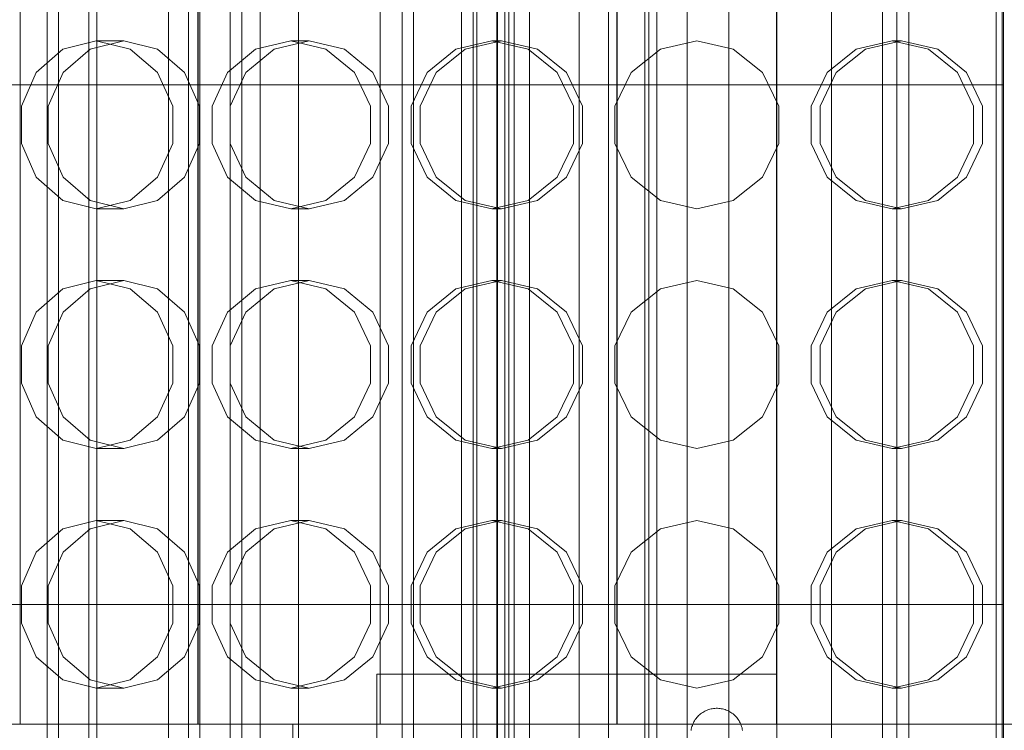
# Model space of a CAD drawing. Header units: millimetres. Extents: x -2233 to 65662, y -50530 to 6847.
# Tile 472 of 656: x 24281 to 24527, y -18162 to -17984. Entities that reach past the tile are written whole.
import ezdxf

# ---------------------------------------------------------------- set-up
doc = ezdxf.new("R2010")
doc.units = ezdxf.units.MM
for name, color, linetype, lineweight in [('superior_briquetadora', 7, 'Continuous', 0), ('superior_C02', 7, 'Continuous', 0), ('superior_C05', 7, 'Continuous', 0)]:
    doc.layers.add(name, color=color, linetype=linetype, lineweight=lineweight)

msp = doc.modelspace()

# ---------------------------------------------------------------- linework, layer by layer
at = {"layer": 'superior_briquetadora'}
for p, q in [((24500.067, -18305), (24500.067, -17655)), ((24503.067, -18305), (24503.067, -17655)), ((24280.942, -18160), (24280.942, -17800)), ((24325.317, -18160), (24325.317, -17800)), ((24325.417, -17800), (24325.417, -18160)), ((24370.942, -18160), (24370.942, -17800)), ((24430.067, -17800), (24430.067, -18160)), ((24430.167, -17800), (24430.167, -18160)), ((24469.967, -18160), (24469.967, -17800)), ((24470.067, -18160), (24470.067, -17800)), ((24299.96, -17989), (24291.582, -17991.08)), ((24298.43, -17991.08), (24306.848, -17989)), ((24306.848, -17989), (24299.96, -17989)), ((24299.96, -17989), (24308.419, -17991.08)), ((24315.266, -17991.08), (24306.848, -17989)), ((24348.546, -17989), (24339.771, -17991.08)), ((24344.403, -17991.08), (24353.204, -17989)), ((24353.204, -17989), (24348.546, -17989)), ((24348.546, -17989), (24357.375, -17991.08)), ((24362.006, -17991.08), (24353.204, -17989)), ((24398.869, -17989), (24389.848, -17991.08)), ((24392.184, -17991.08), (24401.218, -17989)), ((24401.218, -17989), (24398.869, -17989)), ((24398.869, -17989), (24407.917, -17991.08)), ((24410.252, -17991.08), (24401.218, -17989)), ((24450.067, -17989), (24440.955, -17991.08)), ((24450.067, -17989), (24459.18, -17991.08)), ((24489.883, -17991.08), (24498.917, -17989)), ((24501.266, -17989), (24492.218, -17991.08)), ((24498.917, -17989), (24501.266, -17989)), ((24507.951, -17991.08), (24498.917, -17989)), ((24501.266, -17989), (24510.287, -17991.08)), ((24291.582, -17991.08), (24284.923, -17996.906)), ((24291.68, -17996.907), (24298.43, -17991.08)), ((24308.419, -17991.08), (24315.26, -17996.906)), ((24322.017, -17996.907), (24315.266, -17991.08)), ((24339.771, -17991.08), (24332.776, -17996.906)), ((24337.345, -17996.907), (24344.403, -17991.08)), ((24357.375, -17991.08), (24364.494, -17996.906)), ((24369.063, -17996.907), (24362.006, -17991.08)), ((24389.848, -17991.08), (24382.636, -17996.906)), ((24384.94, -17996.907), (24392.184, -17991.08)), ((24407.917, -17991.08), (24415.191, -17996.906)), ((24417.496, -17996.907), (24410.252, -17991.08)), ((24440.955, -17991.08), (24433.649, -17996.906)), ((24459.18, -17991.08), (24466.486, -17996.906)), ((24482.639, -17996.907), (24489.883, -17991.08)), ((24492.218, -17991.08), (24484.944, -17996.906)), ((24515.195, -17996.907), (24507.951, -17991.08)), ((24510.287, -17991.08), (24517.499, -17996.906)), ((24284.923, -17996.906), (24281.25, -18005.326)), ((24287.933, -18005.327), (24291.68, -17996.907)), ((24315.26, -17996.906), (24319.079, -18005.326)), ((24325.763, -18005.327), (24322.017, -17996.907)), ((24332.776, -17996.906), (24328.908, -18005.326)), ((24333.429, -18005.327), (24337.345, -17996.907)), ((24364.494, -17996.906), (24368.46, -18005.326)), ((24372.98, -18005.327), (24369.063, -17996.907)), ((24382.636, -17996.906), (24378.64, -18005.326)), ((24380.92, -18005.327), (24384.94, -17996.907)), ((24415.191, -17996.906), (24419.237, -18005.326)), ((24421.516, -18005.327), (24417.496, -17996.907)), ((24433.649, -17996.906), (24429.594, -18005.326)), ((24466.486, -17996.906), (24470.541, -18005.326)), ((24478.619, -18005.327), (24482.639, -17996.907)), ((24484.944, -17996.906), (24480.898, -18005.326)), ((24519.215, -18005.327), (24515.195, -17996.907)), ((24517.499, -17996.906), (24521.495, -18005.326)), ((24281.25, -18005.326), (24281.25, -18014.674)), ((24287.933, -18014.673), (24287.933, -18005.327)), ((24319.079, -18005.326), (24319.079, -18014.674)), ((24325.763, -18014.673), (24325.763, -18005.327)), ((24328.908, -18005.326), (24328.908, -18014.674)), ((24333.429, -18014.673), (24333.429, -18005.327)), ((24368.46, -18005.326), (24368.46, -18014.674)), ((24372.98, -18014.673), (24372.98, -18005.327)), ((24378.64, -18005.326), (24378.64, -18014.674)), ((24380.92, -18014.673), (24380.92, -18005.327)), ((24419.237, -18005.326), (24419.237, -18014.674)), ((24421.516, -18014.673), (24421.516, -18005.327)), ((24429.594, -18005.326), (24429.594, -18014.674)), ((24470.541, -18005.326), (24470.541, -18014.674)), ((24478.619, -18014.673), (24478.619, -18005.327)), ((24480.898, -18005.326), (24480.898, -18014.674)), ((24519.215, -18014.673), (24519.215, -18005.327)), ((24521.495, -18005.326), (24521.495, -18014.674)), ((24281.25, -18014.674), (24284.923, -18023.094)), ((24291.68, -18023.093), (24287.933, -18014.673)), ((24319.079, -18014.674), (24315.26, -18023.094)), ((24322.017, -18023.093), (24325.763, -18014.673)), ((24328.908, -18014.674), (24332.776, -18023.094)), ((24337.345, -18023.093), (24333.429, -18014.673)), ((24368.46, -18014.674), (24364.494, -18023.094)), ((24369.063, -18023.093), (24372.98, -18014.673)), ((24378.64, -18014.674), (24382.636, -18023.094)), ((24384.94, -18023.093), (24380.92, -18014.673)), ((24419.237, -18014.674), (24415.191, -18023.094)), ((24417.496, -18023.093), (24421.516, -18014.673)), ((24429.594, -18014.674), (24433.649, -18023.094)), ((24470.541, -18014.674), (24466.486, -18023.094)), ((24482.639, -18023.093), (24478.619, -18014.673)), ((24480.898, -18014.674), (24484.944, -18023.094)), ((24515.195, -18023.093), (24519.215, -18014.673)), ((24521.495, -18014.674), (24517.499, -18023.094)), ((24284.923, -18023.094), (24291.582, -18028.92)), ((24298.43, -18028.92), (24291.68, -18023.093)), ((24315.26, -18023.094), (24308.419, -18028.92)), ((24315.266, -18028.92), (24322.017, -18023.093)), ((24332.776, -18023.094), (24339.771, -18028.92)), ((24344.403, -18028.92), (24337.345, -18023.093)), ((24364.494, -18023.094), (24357.375, -18028.92)), ((24357.375, -18028.92), (24364.493, -18023.094)), ((24362.006, -18028.92), (24369.063, -18023.093)), ((24382.636, -18023.094), (24389.848, -18028.92)), ((24392.184, -18028.92), (24384.94, -18023.093)), ((24415.191, -18023.094), (24407.917, -18028.92)), ((24410.252, -18028.92), (24417.496, -18023.093)), ((24433.649, -18023.094), (24440.955, -18028.92)), ((24466.486, -18023.094), (24459.18, -18028.92)), ((24489.883, -18028.92), (24482.639, -18023.093)), ((24484.944, -18023.094), (24492.218, -18028.92)), ((24507.951, -18028.92), (24515.195, -18023.093)), ((24517.499, -18023.094), (24510.287, -18028.92)), ((24291.582, -18028.92), (24299.96, -18031)), ((24306.848, -18031), (24298.43, -18028.92)), ((24308.419, -18028.92), (24299.96, -18031)), ((24306.848, -18031), (24299.96, -18031)), ((24306.848, -18031), (24315.266, -18028.92)), ((24339.771, -18028.92), (24348.546, -18031)), ((24353.204, -18031), (24344.403, -18028.92)), ((24357.375, -18028.92), (24348.546, -18031)), ((24348.546, -18031), (24357.375, -18028.92)), ((24353.204, -18031), (24348.546, -18031)), ((24353.204, -18031), (24362.006, -18028.92)), ((24389.848, -18028.92), (24398.869, -18031)), ((24401.218, -18031), (24392.184, -18028.92)), ((24407.917, -18028.92), (24398.869, -18031)), ((24401.218, -18031), (24398.869, -18031)), ((24401.218, -18031), (24410.252, -18028.92)), ((24440.955, -18028.92), (24450.067, -18031)), ((24459.18, -18028.92), (24450.067, -18031)), ((24498.917, -18031), (24489.883, -18028.92)), ((24492.218, -18028.92), (24501.266, -18031)), ((24498.917, -18031), (24507.951, -18028.92)), ((24498.917, -18031), (24501.266, -18031)), ((24510.287, -18028.92), (24501.266, -18031)), ((24299.96, -18049), (24291.582, -18051.08)), ((24298.43, -18051.08), (24306.848, -18049)), ((24306.848, -18049), (24299.96, -18049)), ((24299.96, -18049), (24308.419, -18051.08)), ((24315.266, -18051.08), (24306.848, -18049)), ((24348.546, -18049), (24339.771, -18051.08)), ((24344.403, -18051.08), (24353.204, -18049)), ((24353.204, -18049), (24348.546, -18049)), ((24348.546, -18049), (24357.375, -18051.08)), ((24362.006, -18051.08), (24353.204, -18049)), ((24398.869, -18049), (24389.848, -18051.08)), ((24392.184, -18051.08), (24401.218, -18049)), ((24401.218, -18049), (24398.869, -18049)), ((24398.869, -18049), (24407.917, -18051.08)), ((24410.252, -18051.08), (24401.218, -18049)), ((24450.067, -18049), (24440.955, -18051.08)), ((24450.067, -18049), (24459.18, -18051.08)), ((24489.883, -18051.08), (24498.917, -18049)), ((24501.266, -18049), (24492.218, -18051.08)), ((24498.917, -18049), (24501.266, -18049)), ((24507.951, -18051.08), (24498.917, -18049)), ((24501.266, -18049), (24510.287, -18051.08)), ((24291.582, -18051.08), (24284.923, -18056.906)), ((24291.68, -18056.907), (24298.43, -18051.08)), ((24308.419, -18051.08), (24315.26, -18056.906)), ((24322.017, -18056.907), (24315.266, -18051.08)), ((24339.771, -18051.08), (24332.776, -18056.906)), ((24337.345, -18056.907), (24344.403, -18051.08)), ((24357.375, -18051.08), (24364.494, -18056.906)), ((24369.063, -18056.907), (24362.006, -18051.08)), ((24389.848, -18051.08), (24382.636, -18056.906)), ((24384.94, -18056.907), (24392.184, -18051.08)), ((24407.917, -18051.08), (24415.191, -18056.906)), ((24417.496, -18056.907), (24410.252, -18051.08)), ((24440.955, -18051.08), (24433.649, -18056.906)), ((24459.18, -18051.08), (24466.486, -18056.906)), ((24482.639, -18056.907), (24489.883, -18051.08)), ((24492.218, -18051.08), (24484.944, -18056.906)), ((24515.195, -18056.907), (24507.951, -18051.08)), ((24510.287, -18051.08), (24517.499, -18056.906)), ((24284.923, -18056.906), (24281.25, -18065.326)), ((24287.933, -18065.327), (24291.68, -18056.907)), ((24315.26, -18056.906), (24319.079, -18065.326)), ((24325.763, -18065.327), (24322.017, -18056.907)), ((24332.776, -18056.906), (24328.908, -18065.326)), ((24333.429, -18065.327), (24337.345, -18056.907)), ((24364.494, -18056.906), (24368.46, -18065.326)), ((24372.98, -18065.327), (24369.063, -18056.907)), ((24382.636, -18056.906), (24378.64, -18065.326)), ((24380.92, -18065.327), (24384.94, -18056.907)), ((24415.191, -18056.906), (24419.237, -18065.326)), ((24421.516, -18065.327), (24417.496, -18056.907)), ((24433.649, -18056.906), (24429.594, -18065.326)), ((24466.486, -18056.906), (24470.541, -18065.326)), ((24478.619, -18065.327), (24482.639, -18056.907)), ((24484.944, -18056.906), (24480.898, -18065.326)), ((24519.215, -18065.327), (24515.195, -18056.907)), ((24517.499, -18056.906), (24521.495, -18065.326)), ((24281.25, -18065.326), (24281.25, -18074.674)), ((24287.933, -18074.673), (24287.933, -18065.327)), ((24319.079, -18065.326), (24319.079, -18074.674)), ((24325.763, -18074.673), (24325.763, -18065.327)), ((24328.908, -18065.326), (24328.908, -18074.674)), ((24333.429, -18074.673), (24333.429, -18065.327)), ((24368.46, -18065.326), (24368.46, -18074.674)), ((24372.98, -18074.673), (24372.98, -18065.327)), ((24378.64, -18065.326), (24378.64, -18074.674)), ((24380.92, -18074.673), (24380.92, -18065.327)), ((24419.237, -18065.326), (24419.237, -18074.674)), ((24421.516, -18074.673), (24421.516, -18065.327)), ((24429.594, -18065.326), (24429.594, -18074.674)), ((24470.541, -18065.326), (24470.541, -18074.674)), ((24478.619, -18074.673), (24478.619, -18065.327)), ((24480.898, -18065.326), (24480.898, -18074.674)), ((24519.215, -18074.673), (24519.215, -18065.327)), ((24521.495, -18065.326), (24521.495, -18074.674)), ((24281.25, -18074.674), (24284.923, -18083.094)), ((24291.68, -18083.093), (24287.933, -18074.673)), ((24319.079, -18074.674), (24315.26, -18083.094)), ((24322.017, -18083.093), (24325.763, -18074.673)), ((24328.908, -18074.674), (24332.776, -18083.094)), ((24337.345, -18083.093), (24333.429, -18074.673)), ((24368.46, -18074.674), (24364.494, -18083.094)), ((24369.063, -18083.093), (24372.98, -18074.673)), ((24378.64, -18074.674), (24382.636, -18083.094)), ((24384.94, -18083.093), (24380.92, -18074.673)), ((24419.237, -18074.674), (24415.191, -18083.094)), ((24417.496, -18083.093), (24421.516, -18074.673)), ((24429.594, -18074.674), (24433.649, -18083.094)), ((24470.541, -18074.674), (24466.486, -18083.094)), ((24482.639, -18083.093), (24478.619, -18074.673)), ((24480.898, -18074.674), (24484.944, -18083.094)), ((24515.195, -18083.093), (24519.215, -18074.673)), ((24521.495, -18074.674), (24517.499, -18083.094)), ((24284.923, -18083.094), (24291.582, -18088.92)), ((24298.43, -18088.92), (24291.68, -18083.093)), ((24315.26, -18083.094), (24308.419, -18088.92)), ((24315.266, -18088.92), (24322.017, -18083.093)), ((24332.776, -18083.094), (24339.771, -18088.92)), ((24344.403, -18088.92), (24337.345, -18083.093)), ((24364.494, -18083.094), (24357.375, -18088.92)), ((24357.375, -18088.92), (24364.493, -18083.094)), ((24362.006, -18088.92), (24369.063, -18083.093)), ((24382.636, -18083.094), (24389.848, -18088.92)), ((24392.184, -18088.92), (24384.94, -18083.093)), ((24415.191, -18083.094), (24407.917, -18088.92)), ((24410.252, -18088.92), (24417.496, -18083.093)), ((24433.649, -18083.094), (24440.955, -18088.92)), ((24466.486, -18083.094), (24459.18, -18088.92)), ((24489.883, -18088.92), (24482.639, -18083.093)), ((24484.944, -18083.094), (24492.218, -18088.92)), ((24507.951, -18088.92), (24515.195, -18083.093)), ((24517.499, -18083.094), (24510.287, -18088.92)), ((24291.582, -18088.92), (24299.96, -18091)), ((24306.848, -18091), (24298.43, -18088.92)), ((24308.419, -18088.92), (24299.96, -18091)), ((24306.848, -18091), (24315.266, -18088.92)), ((24339.771, -18088.92), (24348.546, -18091)), ((24353.204, -18091), (24344.403, -18088.92)), ((24357.375, -18088.92), (24348.546, -18091)), ((24348.546, -18091), (24357.375, -18088.92)), ((24353.204, -18091), (24362.006, -18088.92)), ((24389.848, -18088.92), (24398.869, -18091)), ((24401.218, -18091), (24392.184, -18088.92)), ((24407.917, -18088.92), (24398.869, -18091)), ((24401.218, -18091), (24410.252, -18088.92)), ((24440.955, -18088.92), (24450.067, -18091)), ((24459.18, -18088.92), (24450.067, -18091)), ((24498.917, -18091), (24489.883, -18088.92)), ((24492.218, -18088.92), (24501.266, -18091)), ((24498.917, -18091), (24507.951, -18088.92)), ((24510.287, -18088.92), (24501.266, -18091)), ((24306.848, -18091), (24299.96, -18091)), ((24353.204, -18091), (24348.546, -18091)), ((24401.218, -18091), (24398.869, -18091)), ((24498.917, -18091), (24501.266, -18091)), ((24299.96, -18109), (24291.582, -18111.08)), ((24298.43, -18111.08), (24306.848, -18109)), ((24306.848, -18109), (24299.96, -18109)), ((24299.96, -18109), (24308.419, -18111.08)), ((24315.266, -18111.08), (24306.848, -18109)), ((24348.546, -18109), (24339.771, -18111.08)), ((24344.403, -18111.08), (24353.204, -18109)), ((24353.204, -18109), (24348.546, -18109)), ((24348.546, -18109), (24357.375, -18111.08)), ((24362.006, -18111.08), (24353.204, -18109)), ((24398.869, -18109), (24389.848, -18111.08)), ((24392.184, -18111.08), (24401.218, -18109)), ((24401.218, -18109), (24398.869, -18109)), ((24398.869, -18109), (24407.917, -18111.08)), ((24410.252, -18111.08), (24401.218, -18109)), ((24450.067, -18109), (24440.955, -18111.08)), ((24450.067, -18109), (24459.18, -18111.08)), ((24489.883, -18111.08), (24498.917, -18109)), ((24501.266, -18109), (24492.218, -18111.08)), ((24498.917, -18109), (24501.266, -18109)), ((24507.951, -18111.08), (24498.917, -18109)), ((24501.266, -18109), (24510.287, -18111.08)), ((24291.582, -18111.08), (24284.923, -18116.906)), ((24291.68, -18116.907), (24298.43, -18111.08)), ((24308.419, -18111.08), (24315.26, -18116.906)), ((24322.017, -18116.907), (24315.266, -18111.08)), ((24339.771, -18111.08), (24332.776, -18116.906)), ((24337.345, -18116.907), (24344.403, -18111.08)), ((24357.375, -18111.08), (24364.494, -18116.906)), ((24369.063, -18116.907), (24362.006, -18111.08)), ((24389.848, -18111.08), (24382.636, -18116.906)), ((24384.94, -18116.907), (24392.184, -18111.08)), ((24407.917, -18111.08), (24415.191, -18116.906)), ((24417.496, -18116.907), (24410.252, -18111.08)), ((24440.955, -18111.08), (24433.649, -18116.906)), ((24459.18, -18111.08), (24466.486, -18116.906)), ((24482.639, -18116.907), (24489.883, -18111.08)), ((24492.218, -18111.08), (24484.944, -18116.906)), ((24515.195, -18116.907), (24507.951, -18111.08)), ((24510.287, -18111.08), (24517.499, -18116.906)), ((24284.923, -18116.906), (24281.25, -18125.326)), ((24287.933, -18125.327), (24291.68, -18116.907)), ((24315.26, -18116.906), (24319.079, -18125.326)), ((24325.763, -18125.327), (24322.017, -18116.907)), ((24332.776, -18116.906), (24328.908, -18125.326)), ((24333.429, -18125.327), (24337.345, -18116.907)), ((24364.494, -18116.906), (24368.46, -18125.326)), ((24372.98, -18125.327), (24369.063, -18116.907)), ((24382.636, -18116.906), (24378.64, -18125.326)), ((24380.92, -18125.327), (24384.94, -18116.907)), ((24415.191, -18116.906), (24419.237, -18125.326)), ((24421.516, -18125.327), (24417.496, -18116.907)), ((24433.649, -18116.906), (24429.594, -18125.326)), ((24466.486, -18116.906), (24470.541, -18125.326)), ((24478.619, -18125.327), (24482.639, -18116.907)), ((24484.944, -18116.906), (24480.898, -18125.326)), ((24519.215, -18125.327), (24515.195, -18116.907)), ((24517.499, -18116.906), (24521.495, -18125.326)), ((24281.25, -18125.326), (24281.25, -18134.674)), ((24287.933, -18134.673), (24287.933, -18125.327)), ((24319.079, -18125.326), (24319.079, -18134.674)), ((24325.763, -18134.673), (24325.763, -18125.327)), ((24328.908, -18125.326), (24328.908, -18134.674)), ((24333.429, -18134.673), (24333.429, -18125.327)), ((24368.46, -18125.326), (24368.46, -18134.674)), ((24372.98, -18134.673), (24372.98, -18125.327)), ((24378.64, -18125.326), (24378.64, -18134.674)), ((24380.92, -18134.673), (24380.92, -18125.327)), ((24419.237, -18125.326), (24419.237, -18134.674)), ((24421.516, -18134.673), (24421.516, -18125.327)), ((24429.594, -18125.326), (24429.594, -18134.674)), ((24470.541, -18125.326), (24470.541, -18134.674)), ((24478.619, -18134.673), (24478.619, -18125.327)), ((24480.898, -18125.326), (24480.898, -18134.674)), ((24519.215, -18134.673), (24519.215, -18125.327)), ((24521.495, -18125.326), (24521.495, -18134.674)), ((24281.25, -18134.674), (24284.923, -18143.094)), ((24291.68, -18143.093), (24287.933, -18134.673)), ((24319.079, -18134.674), (24315.26, -18143.094)), ((24322.017, -18143.093), (24325.763, -18134.673)), ((24328.908, -18134.674), (24332.776, -18143.094)), ((24337.345, -18143.093), (24333.429, -18134.673)), ((24368.46, -18134.674), (24364.494, -18143.094)), ((24369.063, -18143.093), (24372.98, -18134.673)), ((24378.64, -18134.674), (24382.636, -18143.094)), ((24384.94, -18143.093), (24380.92, -18134.673)), ((24419.237, -18134.674), (24415.191, -18143.094)), ((24417.496, -18143.093), (24421.516, -18134.673)), ((24429.594, -18134.674), (24433.649, -18143.094)), ((24470.541, -18134.674), (24466.486, -18143.094)), ((24482.639, -18143.093), (24478.619, -18134.673)), ((24480.898, -18134.674), (24484.944, -18143.094)), ((24515.195, -18143.093), (24519.215, -18134.673)), ((24521.495, -18134.674), (24517.499, -18143.094)), ((24284.923, -18143.094), (24291.582, -18148.92)), ((24298.43, -18148.92), (24291.68, -18143.093)), ((24315.26, -18143.094), (24308.419, -18148.92)), ((24315.266, -18148.92), (24322.017, -18143.093)), ((24332.776, -18143.094), (24339.771, -18148.92)), ((24344.403, -18148.92), (24337.345, -18143.093)), ((24364.494, -18143.094), (24357.375, -18148.92)), ((24357.375, -18148.92), (24364.493, -18143.094)), ((24362.006, -18148.92), (24369.063, -18143.093)), ((24382.636, -18143.094), (24389.848, -18148.92)), ((24392.184, -18148.92), (24384.94, -18143.093)), ((24415.191, -18143.094), (24407.917, -18148.92)), ((24410.252, -18148.92), (24417.496, -18143.093)), ((24433.649, -18143.094), (24440.955, -18148.92)), ((24466.486, -18143.094), (24459.18, -18148.92)), ((24489.883, -18148.92), (24482.639, -18143.093)), ((24484.944, -18143.094), (24492.218, -18148.92)), ((24507.951, -18148.92), (24515.195, -18143.093)), ((24517.499, -18143.094), (24510.287, -18148.92)), ((24291.582, -18148.92), (24299.96, -18151)), ((24306.848, -18151), (24298.43, -18148.92)), ((24308.419, -18148.92), (24299.96, -18151)), ((24306.848, -18151), (24315.266, -18148.92)), ((24339.771, -18148.92), (24348.546, -18151)), ((24353.204, -18151), (24344.403, -18148.92)), ((24357.375, -18148.92), (24348.546, -18151)), ((24348.546, -18151), (24357.375, -18148.92)), ((24353.204, -18151), (24362.006, -18148.92)), ((24389.848, -18148.92), (24398.869, -18151)), ((24401.218, -18151), (24392.184, -18148.92)), ((24407.917, -18148.92), (24398.869, -18151)), ((24401.218, -18151), (24410.252, -18148.92)), ((24440.955, -18148.92), (24450.067, -18151)), ((24459.18, -18148.92), (24450.067, -18151)), ((24498.917, -18151), (24489.883, -18148.92)), ((24492.218, -18148.92), (24501.266, -18151)), ((24498.917, -18151), (24507.951, -18148.92)), ((24510.287, -18148.92), (24501.266, -18151)), ((24306.848, -18151), (24299.96, -18151)), ((24353.204, -18151), (24348.546, -18151)), ((24401.218, -18151), (24398.869, -18151)), ((24498.917, -18151), (24501.266, -18151)), ((24277.323, -18160), (24295.381, -18160)), ((24284.368, -18160), (24280.942, -18160)), ((24294.123, -18160), (24284.368, -18160)), ((24308.722, -18160), (24294.123, -18160)), ((24295.381, -18160), (24313.837, -18160)), ((24325.942, -18160), (24308.722, -18160)), ((24313.837, -18160), (24332.642, -18160)), ((24326.853, -18160), (24325.317, -18160)), ((24325.317, -18160), (24326.845, -18160)), ((24325.417, -18160), (24326.945, -18160)), ((24343.163, -18160), (24325.942, -18160)), ((24326.845, -18160), (24331.39, -18160)), ((24331.423, -18160), (24326.853, -18160)), ((24326.945, -18160), (24331.49, -18160)), ((24331.518, -18160), (24326.952, -18160)), ((24331.39, -18160), (24338.84, -18160)), ((24338.914, -18160), (24331.423, -18160)), ((24331.49, -18160), (24338.942, -18160)), ((24339.004, -18160), (24331.518, -18160)), ((24332.642, -18160), (24351.749, -18160)), ((24338.84, -18160), (24349.015, -18160)), ((24349.143, -18160), (24338.914, -18160)), ((24338.942, -18160), (24349.118, -18160)), ((24349.224, -18160), (24339.004, -18160)), ((24357.762, -18160), (24343.163, -18160)), ((24349.015, -18160), (24361.663, -18160)), ((24351.008, -18160), (24349.067, -18160)), ((24349.067, -18160), (24349.067, -18396)), ((24349.118, -18160), (24361.767, -18160)), ((24361.856, -18160), (24349.143, -18160)), ((24361.927, -18160), (24349.224, -18160)), ((24356.756, -18160), (24351.008, -18160)), ((24351.749, -18160), (24371.108, -18160)), ((24366.089, -18160), (24356.756, -18160)), ((24367.517, -18160), (24357.762, -18160)), ((24361.663, -18160), (24376.477, -18160)), ((24361.767, -18160), (24376.581, -18160)), ((24376.741, -18160), (24361.856, -18160)), ((24376.8, -18160), (24361.927, -18160)), ((24378.65, -18160), (24366.089, -18160)), ((24370.942, -18160), (24367.517, -18160)), ((24371.108, -18160), (24390.67, -18160)), ((24376.477, -18160), (24393.092, -18160)), ((24376.581, -18160), (24393.197, -18160)), ((24393.432, -18160), (24376.741, -18160)), ((24393.478, -18160), (24376.8, -18160)), ((24393.955, -18160), (24378.65, -18160)), ((24390.67, -18160), (24410.384, -18160)), ((24393.092, -18160), (24411.103, -18160)), ((24393.197, -18160), (24411.206, -18160)), ((24411.518, -18160), (24393.432, -18160)), ((24411.549, -18160), (24393.478, -18160)), ((24411.416, -18160), (24393.955, -18160)), ((24410.384, -18160), (24430.2, -18160)), ((24411.103, -18160), (24430.067, -18160)), ((24411.206, -18160), (24430.167, -18160)), ((24430.363, -18160), (24411.416, -18160)), ((24430.552, -18160), (24411.518, -18160)), ((24430.568, -18160), (24411.549, -18160)), ((24430.067, -18160), (24470.067, -18160)), ((24430.167, -18160), (24469.967, -18160)), ((24430.2, -18160), (24450.067, -18160)), ((24450.067, -18160), (24430.363, -18160)), ((24450.067, -18160), (24430.552, -18160)), ((24450.067, -18160), (24430.568, -18160)), ((24469.772, -18160), (24450.067, -18160)), ((24469.567, -18160), (24450.067, -18160)), ((24469.583, -18160), (24450.067, -18160)), ((24450.067, -18160), (24469.935, -18160)), ((24488.586, -18160), (24469.567, -18160)), ((24488.617, -18160), (24469.583, -18160)), ((24488.719, -18160), (24469.772, -18160)), ((24469.935, -18160), (24489.751, -18160)), ((24469.967, -18160), (24488.929, -18160)), ((24470.067, -18160), (24489.032, -18160)), ((24506.657, -18160), (24488.586, -18160)), ((24506.703, -18160), (24488.617, -18160)), ((24506.18, -18160), (24488.719, -18160)), ((24488.929, -18160), (24506.938, -18160)), ((24489.032, -18160), (24507.043, -18160)), ((24489.751, -18160), (24509.465, -18160)), ((24521.485, -18160), (24506.18, -18160)), ((24523.335, -18160), (24506.657, -18160)), ((24523.394, -18160), (24506.703, -18160)), ((24506.938, -18160), (24523.553, -18160)), ((24507.043, -18160), (24523.658, -18160)), ((24509.465, -18160), (24529.027, -18160)), ((24534.046, -18160), (24521.485, -18160)), ((24538.208, -18160), (24523.335, -18160)), ((24538.279, -18160), (24523.394, -18160)), ((24523.553, -18160), (24538.368, -18160)), ((24523.658, -18160), (24538.472, -18160))]:
    msp.add_line(p, q, dxfattribs=at)
at = {"layer": 'superior_C02'}
for p, q in [((24290.488, -15870), (24290.488, -20130)), ((24317.988, -15870), (24317.988, -20130)), ((24322.988, -20130), (24322.988, -15870)), ((24350.488, -20130), (24350.488, -15870)), ((24287.683, -17550), (24287.683, -18450)), ((24298.114, -18450), (24298.114, -17550)), ((24325.865, -18450), (24325.865, -17550)), ((24336.296, -17550), (24336.296, -18450)), ((24394.146, -18310), (24394.146, -17690)), ((24395.04, -17690), (24395.04, -18310)), ((24376.38, -17693), (24376.38, -18307)), ((24379.243, -18307), (24379.243, -17693)), ((24391.282, -18307), (24391.282, -17693)), ((24394.146, -17693), (24394.146, -18307)), ((24333.453, -17700), (24333.453, -18300)), ((24340.905, -18300), (24340.905, -17700)), ((24400.218, -17700), (24400.218, -18300)), ((24404.443, -17700), (24404.443, -18300)), ((24408.249, -17700), (24408.249, -18300)), ((24420.637, -17700), (24420.637, -18300)), ((24427.989, -17700), (24427.989, -18300)), ((24447.696, -17700), (24447.696, -18300)), ((24458.093, -17700), (24458.093, -18300)), ((24483.776, -17700), (24483.776, -18300)), ((24496.509, -17700), (24496.509, -18300)), ((24526.418, -17700), (24526.418, -18300)), ((24524.933, -17870), (24524.933, -18000)), ((24526.711, -18000), (24526.711, -17870)), ((23851.323, -18000), (24524.933, -18000)), ((24526.711, -18000), (23853.102, -18000)), ((24524.933, -18000), (24524.933, -18130)), ((24526.711, -18000), (24524.933, -18000)), ((24526.711, -18130), (24526.711, -18000)), ((23851.323, -18130), (24524.933, -18130)), ((24526.711, -18130), (23853.102, -18130)), ((24524.933, -18130), (24524.933, -18250)), ((24526.711, -18130), (24524.933, -18130)), ((24526.711, -18250), (24526.711, -18130))]:
    msp.add_line(p, q, dxfattribs=at)
at = {"layer": 'superior_C05'}
for p, q in [((24300.067, -18205), (24300.067, -17755)), ((24400.067, -18185), (24400.067, -17775)), ((24402.067, -18185), (24402.067, -17775)), ((24438.067, -18185), (24438.067, -17775)), ((24440.067, -18185), (24440.067, -17775)), ((24400.067, -18177.5), (24400.067, -17782.5)), ((24403.067, -18177.5), (24403.067, -17782.5)), ((24437.067, -18177.5), (24437.067, -17782.5)), ((24440.067, -18177.5), (24440.067, -17782.5)), ((24370.067, -18247.5), (24370.067, -18147.5)), ((24370.067, -18147.5), (24470.067, -18147.5)), ((24470.067, -18247.5), (24470.067, -18147.5)), ((24452.394, -18156.575), (24452.102, -18156.716)), ((24452.693, -18156.449), (24452.394, -18156.575)), ((24452.997, -18156.338), (24452.693, -18156.449)), ((24453.307, -18156.243), (24452.997, -18156.338)), ((24453.621, -18156.163), (24453.307, -18156.243)), ((24453.939, -18156.099), (24453.621, -18156.163)), ((24454.259, -18156.05), (24453.939, -18156.099)), ((24454.582, -18156.018), (24454.259, -18156.05)), ((24454.905, -18156.002), (24454.582, -18156.018)), ((24455.23, -18156.002), (24454.905, -18156.002)), ((24455.553, -18156.018), (24455.23, -18156.002)), ((24455.876, -18156.05), (24455.553, -18156.018)), ((24456.196, -18156.099), (24455.876, -18156.05)), ((24456.514, -18156.163), (24456.196, -18156.099)), ((24456.828, -18156.243), (24456.514, -18156.163)), ((24457.138, -18156.338), (24456.828, -18156.243)), ((24457.442, -18156.449), (24457.138, -18156.338)), ((24457.741, -18156.575), (24457.442, -18156.449)), ((24458.033, -18156.716), (24457.741, -18156.575)), ((24449.521, -18159.111), (24449.359, -18159.391)), ((24449.697, -18158.838), (24449.521, -18159.111)), ((24449.886, -18158.575), (24449.697, -18158.838)), ((24450.088, -18158.322), (24449.886, -18158.575)), ((24450.303, -18158.079), (24450.088, -18158.322)), ((24450.529, -18157.847), (24450.303, -18158.079)), ((24450.767, -18157.626), (24450.529, -18157.847)), ((24451.015, -18157.418), (24450.767, -18157.626)), ((24451.273, -18157.222), (24451.015, -18157.418)), ((24451.541, -18157.04), (24451.273, -18157.222)), ((24451.817, -18156.871), (24451.541, -18157.04)), ((24452.102, -18156.716), (24451.817, -18156.871)), ((24458.317, -18156.871), (24458.033, -18156.716)), ((24458.594, -18157.04), (24458.317, -18156.871)), ((24458.862, -18157.222), (24458.594, -18157.04)), ((24459.12, -18157.418), (24458.862, -18157.222)), ((24459.368, -18157.626), (24459.12, -18157.418)), ((24459.606, -18157.847), (24459.368, -18157.626)), ((24459.832, -18158.079), (24459.606, -18157.847)), ((24460.047, -18158.322), (24459.832, -18158.079)), ((24460.249, -18158.575), (24460.047, -18158.322)), ((24460.438, -18158.838), (24460.249, -18158.575)), ((24460.614, -18159.111), (24460.438, -18158.838)), ((24460.776, -18159.391), (24460.614, -18159.111)), ((24448.696, -18161.212), (24448.64, -18161.531)), ((24448.768, -18160.896), (24448.696, -18161.212)), ((24448.856, -18160.584), (24448.768, -18160.896)), ((24448.959, -18160.277), (24448.856, -18160.584)), ((24449.078, -18159.975), (24448.959, -18160.277)), ((24449.211, -18159.68), (24449.078, -18159.975)), ((24449.359, -18159.391), (24449.211, -18159.68)), ((24460.924, -18159.68), (24460.776, -18159.391)), ((24461.057, -18159.975), (24460.924, -18159.68)), ((24461.175, -18160.277), (24461.057, -18159.975)), ((24461.279, -18160.584), (24461.175, -18160.277)), ((24461.366, -18160.896), (24461.279, -18160.584)), ((24461.439, -18161.212), (24461.366, -18160.896)), ((24461.495, -18161.531), (24461.439, -18161.212))]:
    msp.add_line(p, q, dxfattribs=at)

doc.saveas('drawing.dxf')
